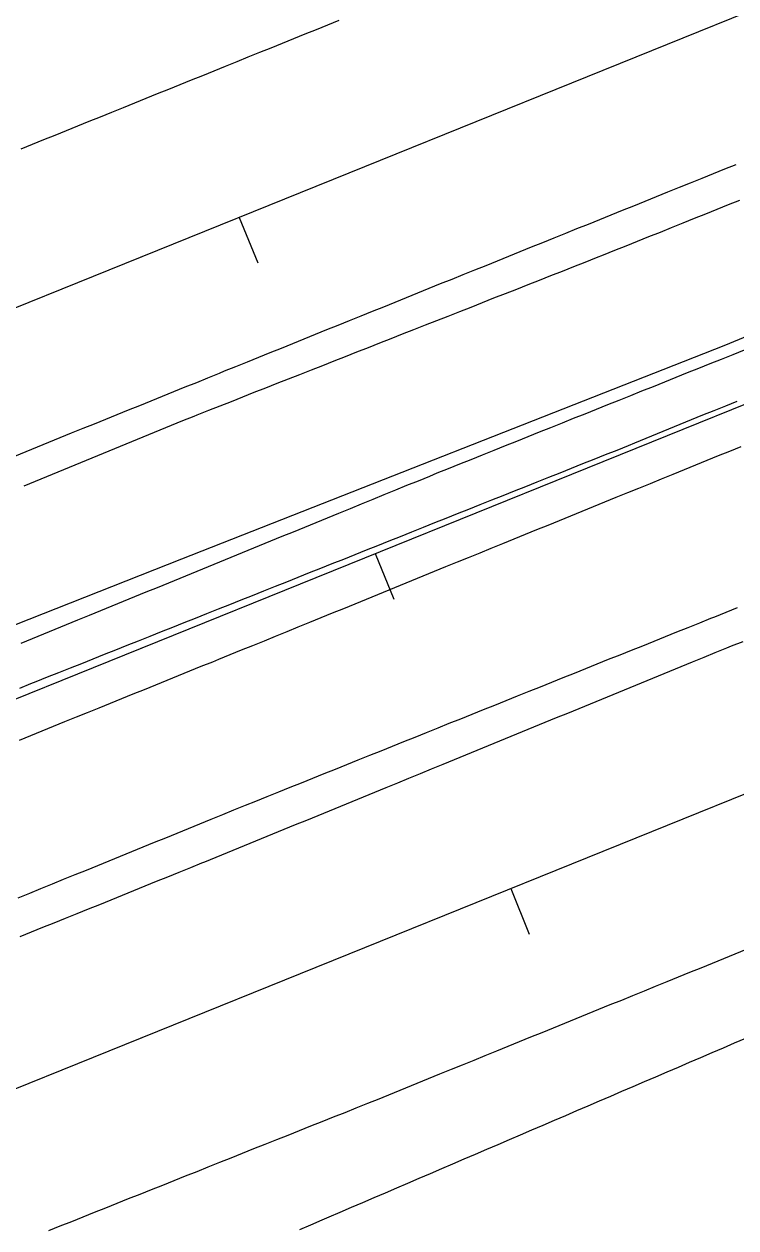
# Model space of a CAD drawing. Extents: x 1901471 to 1963503, y 756461 to 799997.
# Drawn here: x 1930792.1 to 1930850.1, y 773519.4 to 773617.6 of the extents above; entities that cross this region are included whole.
import ezdxf

# ---------------------------------------------------------------- set-up
doc = ezdxf.new("R2010")
doc.units = 0
for name, color, linetype in [('RD_EX_DR_ErosCtrl', 7, 'Continuous'), ('RD_EX_Fence_Other', 7, 'Continuous'), ('RD_EX_H2O', 7, 'Continuous'), ('RD_EX_Road', 7, 'Continuous'), ('RD_HC_Cl', 7, 'Continuous'), ('RD_HC_Data_Tic', 7, 'Continuous')]:
    doc.layers.add(name, color=color, linetype=linetype)

msp = doc.modelspace()

# ---------------------------------------------------------------- linework, layer by layer
at = {"layer": 'RD_EX_DR_ErosCtrl'}
for points in [[(1930791.82, 773567.13), (1930792.75, 773567.51), (1930793.67, 773567.89), (1930794.6, 773568.27), (1930795.52, 773568.65), (1930796.45, 773569.03), (1930797.38, 773569.41), (1930798.3, 773569.78), (1930799.23, 773570.16), (1930800.15, 773570.54), (1930801.08, 773570.92), (1930802, 773571.3), (1930802.93, 773571.68), (1930803.85, 773572.06), (1930804.78, 773572.43), (1930805.7, 773572.81), (1930806.63, 773573.19), (1930807.55, 773573.57), (1930808.48, 773573.95), (1930809.4, 773574.33), (1930810.33, 773574.71), (1930811.25, 773575.08), (1930812.18, 773575.46), (1930813.11, 773575.84), (1930814.03, 773576.22), (1930814.96, 773576.6), (1930815.88, 773576.98), (1930816.81, 773577.36), (1930817.73, 773577.73), (1930818.66, 773578.11), (1930819.58, 773578.49), (1930820.51, 773578.87), (1930821.43, 773579.25), (1930822.36, 773579.63), (1930823.28, 773580.01), (1930824.21, 773580.38), (1930825.13, 773580.76), (1930825.13, 773580.76), (1930825.74, 773581.01), (1930826.67, 773581.38), (1930827.59, 773581.75), (1930828.52, 773582.12), (1930829.45, 773582.5), (1930830.38, 773582.87), (1930831.31, 773583.24), (1930832.23, 773583.61), (1930833.16, 773583.98), (1930834.09, 773584.36), (1930835.02, 773584.73), (1930835.95, 773585.1), (1930836.87, 773585.47), (1930837.8, 773585.84), (1930838.73, 773586.21), (1930839.66, 773586.59), (1930840.59, 773586.96), (1930841.52, 773587.33), (1930842.44, 773587.7), (1930843.37, 773588.07), (1930844.3, 773588.45), (1930845.23, 773588.82), (1930846.16, 773589.19), (1930847.08, 773589.56), (1930848.01, 773589.93), (1930848.94, 773590.3), (1930849.87, 773590.68), (1930850.8, 773591.05)], [(1930850.5, 773583.15), (1930849.58, 773582.77), (1930848.65, 773582.4), (1930847.73, 773582.02), (1930846.8, 773581.64), (1930845.88, 773581.26), (1930844.95, 773580.89), (1930844.02, 773580.51), (1930843.1, 773580.13), (1930842.17, 773579.75), (1930841.25, 773579.38), (1930840.32, 773579), (1930839.39, 773578.62), (1930838.47, 773578.24), (1930837.54, 773577.87), (1930836.62, 773577.49), (1930835.69, 773577.11), (1930834.76, 773576.73), (1930833.84, 773576.36), (1930832.91, 773575.98), (1930831.99, 773575.6), (1930831.06, 773575.23), (1930830.13, 773574.85), (1930829.21, 773574.47), (1930828.28, 773574.09), (1930827.36, 773573.72), (1930826.43, 773573.34), (1930825.5, 773572.96), (1930824.58, 773572.58), (1930824.58, 773572.58), (1930823.65, 773572.21), (1930822.73, 773571.83), (1930821.8, 773571.45), (1930820.87, 773571.07), (1930819.95, 773570.7), (1930819.02, 773570.32), (1930818.1, 773569.94), (1930817.17, 773569.56), (1930816.25, 773569.19), (1930815.32, 773568.81), (1930814.39, 773568.43), (1930813.47, 773568.05), (1930812.54, 773567.68), (1930811.62, 773567.3), (1930810.69, 773566.92), (1930809.76, 773566.55), (1930808.84, 773566.17), (1930807.91, 773565.79), (1930807.41, 773565.58), (1930806.48, 773565.21), (1930805.55, 773564.83), (1930804.63, 773564.46), (1930803.7, 773564.08), (1930802.77, 773563.71), (1930801.85, 773563.33), (1930800.92, 773562.96), (1930799.99, 773562.58), (1930799.07, 773562.2), (1930798.14, 773561.83), (1930797.21, 773561.45), (1930796.29, 773561.08), (1930795.36, 773560.7), (1930794.43, 773560.33), (1930793.51, 773559.95), (1930792.58, 773559.57), (1930791.65, 773559.2)]]:
    msp.add_lwpolyline(points, dxfattribs=at)
at = {"layer": 'RD_EX_Fence_Other'}
msp.add_lwpolyline([(1931133.89, 773707.87), (1931099.83, 773694.13), (1931067.48, 773680.72), (1931027.55, 773663.68), (1930982.76, 773645.81), (1930938.97, 773628.09), (1930893.39, 773609.71), (1930849.11, 773591.39), (1930804.88, 773573.99), (1930760.65, 773556.5), (1930716.24, 773538.84), (1930656.76, 773514.52), (1930612.46, 773496.32), (1930567.72, 773478.03), (1930492.15, 773447.44), (1930419.73, 773418.13), (1930344.93, 773387.63), (1930270.78, 773357.87), (1930212.61, 773334.12), (1930147.85, 773308.03), (1930094.8, 773286.49), (1930062.24, 773274.79), (1930012.63, 773254.25)], dxfattribs=at)
at = {"layer": 'RD_EX_H2O'}
msp.add_lwpolyline([(1930850.17, 773586.85), (1930849.24, 773586.47), (1930848.31, 773586.09), (1930847.39, 773585.71), (1930846.46, 773585.33), (1930845.54, 773584.95), (1930844.61, 773584.57), (1930843.69, 773584.19), (1930842.76, 773583.82), (1930841.84, 773583.44), (1930841.31, 773583.22), (1930840.38, 773582.85), (1930839.45, 773582.48), (1930838.52, 773582.11), (1930837.59, 773581.74), (1930836.66, 773581.37), (1930835.73, 773581), (1930834.81, 773580.63), (1930833.88, 773580.26), (1930832.95, 773579.89), (1930832.02, 773579.52), (1930831.09, 773579.15), (1930830.16, 773578.78), (1930829.23, 773578.41), (1930828.3, 773578.04), (1930827.38, 773577.67), (1930826.45, 773577.3), (1930825.52, 773576.93), (1930824.59, 773576.56), (1930823.66, 773576.18), (1930822.73, 773575.81), (1930821.8, 773575.44), (1930820.87, 773575.07), (1930820.87, 773575.07), (1930819.95, 773574.7), (1930819.02, 773574.33), (1930818.09, 773573.96), (1930817.16, 773573.59), (1930816.23, 773573.22), (1930815.3, 773572.85), (1930814.37, 773572.48), (1930813.44, 773572.11), (1930812.52, 773571.74), (1930811.59, 773571.37), (1930810.66, 773571), (1930809.73, 773570.63), (1930808.8, 773570.26), (1930807.87, 773569.89), (1930806.94, 773569.52), (1930806.01, 773569.15), (1930805.08, 773568.78), (1930804.16, 773568.41), (1930803.23, 773568.04), (1930802.3, 773567.67), (1930801.37, 773567.3), (1930800.44, 773566.93), (1930799.51, 773566.56), (1930798.58, 773566.19), (1930797.65, 773565.82), (1930796.73, 773565.45), (1930795.8, 773565.08), (1930794.87, 773564.71), (1930793.94, 773564.34), (1930793.01, 773563.97), (1930792.59, 773563.8), (1930791.67, 773563.42)], dxfattribs=at)
at = {"layer": 'RD_EX_Road'}
for points in [[(1930791.81, 773607.45), (1930792.73, 773607.82), (1930793.66, 773608.2), (1930794.59, 773608.57), (1930795.51, 773608.95), (1930796.44, 773609.32), (1930797.37, 773609.7), (1930798.29, 773610.07), (1930799.22, 773610.45), (1930800.15, 773610.82), (1930801.08, 773611.2), (1930802, 773611.57), (1930802.93, 773611.95), (1930803.86, 773612.32), (1930804.78, 773612.69), (1930805.71, 773613.07), (1930806.64, 773613.44), (1930807.56, 773613.82), (1930808.49, 773614.19), (1930809.42, 773614.57), (1930810.34, 773614.94), (1930811.27, 773615.32), (1930812.2, 773615.69), (1930813.13, 773616.07), (1930814.05, 773616.44), (1930814.98, 773616.82), (1930815.91, 773617.19), (1930816.83, 773617.57), (1930817.76, 773617.94)], [(1930791.3, 773582.39), (1930792.23, 773582.77), (1930793.15, 773583.14), (1930794.08, 773583.52), (1930795.01, 773583.89), (1930795.93, 773584.27), (1930796.86, 773584.65), (1930797.79, 773585.02), (1930798.71, 773585.4), (1930799.64, 773585.77), (1930800.57, 773586.15), (1930801.49, 773586.52), (1930802.42, 773586.9), (1930803.35, 773587.28), (1930804.27, 773587.65), (1930805.2, 773588.03), (1930806.13, 773588.4), (1930807.05, 773588.78), (1930807.98, 773589.16), (1930808.41, 773589.33), (1930809.33, 773589.7), (1930810.26, 773590.08), (1930811.19, 773590.45), (1930812.11, 773590.83), (1930813.04, 773591.2), (1930813.97, 773591.58), (1930814.89, 773591.95), (1930815.82, 773592.33), (1930816.75, 773592.7), (1930817.68, 773593.07), (1930818.6, 773593.45), (1930819.53, 773593.82), (1930820.46, 773594.2), (1930821.38, 773594.57), (1930822.31, 773594.95), (1930823.24, 773595.32), (1930824.16, 773595.7), (1930825.09, 773596.07), (1930826.02, 773596.45), (1930826.95, 773596.82), (1930827.87, 773597.19), (1930828.8, 773597.57), (1930829.73, 773597.94), (1930830.65, 773598.32), (1930831.58, 773598.69), (1930832.51, 773599.07), (1930833.44, 773599.44), (1930834.36, 773599.82), (1930835.29, 773600.19), (1930836.22, 773600.57), (1930837.14, 773600.94), (1930838.07, 773601.31), (1930839, 773601.69), (1930839.92, 773602.06), (1930840.85, 773602.44), (1930841.78, 773602.81), (1930842.71, 773603.19), (1930843.63, 773603.56), (1930844.56, 773603.94), (1930845.49, 773604.31), (1930846.41, 773604.68), (1930847.34, 773605.06), (1930848.27, 773605.43), (1930849.2, 773605.81), (1930850.12, 773606.18)], [(1930792.05, 773579.97), (1930792.98, 773580.35), (1930793.9, 773580.73), (1930794.83, 773581.11), (1930795.75, 773581.49), (1930796.68, 773581.87), (1930797.6, 773582.25), (1930798.53, 773582.62), (1930799.45, 773583), (1930800.38, 773583.38), (1930801.3, 773583.76), (1930802.23, 773584.14), (1930803.15, 773584.52), (1930804.08, 773584.9), (1930805.01, 773585.28), (1930805.93, 773585.65), (1930806.18, 773585.76), (1930807.11, 773586.12), (1930808.04, 773586.49), (1930808.97, 773586.85), (1930809.9, 773587.22), (1930810.83, 773587.59), (1930811.76, 773587.95), (1930812.69, 773588.32), (1930813.62, 773588.69), (1930814.55, 773589.05), (1930815.48, 773589.42), (1930816.41, 773589.78), (1930817.34, 773590.15), (1930818.27, 773590.52), (1930819.2, 773590.88), (1930820.13, 773591.25), (1930821.06, 773591.61), (1930821.99, 773591.98), (1930822.92, 773592.35), (1930823.85, 773592.71), (1930824.79, 773593.08), (1930825.72, 773593.45), (1930826.65, 773593.81), (1930827.58, 773594.18), (1930828.51, 773594.54), (1930829.44, 773594.91), (1930830.37, 773595.28), (1930831.3, 773595.64), (1930832.23, 773596.01), (1930833.16, 773596.38), (1930834.09, 773596.74), (1930835.02, 773597.11), (1930835.95, 773597.47), (1930836.88, 773597.84), (1930837.81, 773598.21), (1930838.74, 773598.57), (1930839.3, 773598.79), (1930840.23, 773599.17), (1930841.15, 773599.54), (1930842.08, 773599.91), (1930843.01, 773600.29), (1930843.94, 773600.66), (1930844.86, 773601.03), (1930845.79, 773601.41), (1930846.72, 773601.78), (1930847.65, 773602.15), (1930848.57, 773602.53), (1930849.5, 773602.9), (1930850.43, 773603.27)], [(1930791.58, 773546.36), (1930792.51, 773546.74), (1930793.43, 773547.11), (1930794.36, 773547.49), (1930795.28, 773547.87), (1930796.21, 773548.25), (1930797.14, 773548.62), (1930798.06, 773549), (1930798.99, 773549.38), (1930799.91, 773549.75), (1930800.84, 773550.13), (1930801.77, 773550.51), (1930802.69, 773550.89), (1930803.62, 773551.26), (1930804.54, 773551.64), (1930805.47, 773552.02), (1930806.39, 773552.4), (1930807.32, 773552.77), (1930808.25, 773553.15), (1930809.17, 773553.53), (1930810.1, 773553.91), (1930810.96, 773554.25), (1930811.89, 773554.63), (1930812.82, 773555), (1930813.74, 773555.37), (1930814.67, 773555.74), (1930815.6, 773556.12), (1930816.53, 773556.49), (1930817.46, 773556.86), (1930818.38, 773557.23), (1930819.31, 773557.61), (1930820.24, 773557.98), (1930821.17, 773558.35), (1930822.1, 773558.72), (1930823.02, 773559.1), (1930823.95, 773559.47), (1930824.88, 773559.84), (1930825.81, 773560.22), (1930826.73, 773560.59), (1930827.66, 773560.96), (1930828.59, 773561.33), (1930829.52, 773561.71), (1930830.45, 773562.08), (1930831.37, 773562.45), (1930832.3, 773562.82), (1930833.23, 773563.2), (1930834.16, 773563.57), (1930835.08, 773563.94), (1930836.01, 773564.32), (1930836.94, 773564.69), (1930837.87, 773565.06), (1930838.8, 773565.43), (1930839.72, 773565.81), (1930840.65, 773566.18), (1930841.58, 773566.55), (1930842.51, 773566.92), (1930843.43, 773567.3), (1930844.36, 773567.67), (1930845.29, 773568.04), (1930846.22, 773568.41), (1930847.15, 773568.79), (1930848.07, 773569.16), (1930848.37, 773569.28), (1930849.3, 773569.66), (1930850.23, 773570.03)], [(1930791.73, 773543.2), (1930792.66, 773543.57), (1930793.59, 773543.95), (1930794.52, 773544.32), (1930795.44, 773544.7), (1930796.37, 773545.07), (1930797.3, 773545.45), (1930798.22, 773545.82), (1930799.15, 773546.2), (1930800.08, 773546.57), (1930801, 773546.95), (1930801.93, 773547.32), (1930802.86, 773547.7), (1930803.78, 773548.07), (1930804.71, 773548.45), (1930805.64, 773548.82), (1930806.56, 773549.2), (1930806.79, 773549.29), (1930807.72, 773549.67), (1930808.64, 773550.05), (1930809.57, 773550.43), (1930810.49, 773550.81), (1930811.42, 773551.19), (1930812.34, 773551.57), (1930813.27, 773551.95), (1930814.19, 773552.33), (1930815.12, 773552.7), (1930816.04, 773553.08), (1930816.97, 773553.46), (1930817.89, 773553.84), (1930818.82, 773554.22), (1930819.74, 773554.6), (1930820.67, 773554.98), (1930821.59, 773555.36), (1930822.52, 773555.74), (1930823.44, 773556.12), (1930824.37, 773556.5), (1930825.29, 773556.88), (1930826.22, 773557.26), (1930827.14, 773557.63), (1930828.07, 773558.01), (1930828.99, 773558.39), (1930829.92, 773558.77), (1930830.84, 773559.15), (1930831.77, 773559.53), (1930832.69, 773559.91), (1930833.62, 773560.29), (1930834.55, 773560.67), (1930835.47, 773561.05), (1930836.4, 773561.43), (1930837.32, 773561.81), (1930838.25, 773562.19), (1930839.17, 773562.56), (1930840.1, 773562.94), (1930841.02, 773563.32), (1930841.95, 773563.7), (1930842.87, 773564.08), (1930843.8, 773564.46), (1930844.72, 773564.84), (1930845.65, 773565.22), (1930846.57, 773565.6), (1930847.5, 773565.98), (1930848.42, 773566.36), (1930849.35, 773566.74), (1930849.75, 773566.9), (1930850.68, 773567.27)], [(1930850.94, 773542.14), (1930850.02, 773541.77), (1930849.09, 773541.39), (1930848.16, 773541.01), (1930847.24, 773540.63), (1930846.31, 773540.26), (1930845.39, 773539.88), (1930844.46, 773539.5), (1930843.53, 773539.13), (1930842.61, 773538.75), (1930841.68, 773538.37), (1930840.76, 773537.99), (1930839.83, 773537.62), (1930838.9, 773537.24), (1930837.98, 773536.86), (1930837.05, 773536.49), (1930836.13, 773536.11), (1930835.2, 773535.73), (1930834.27, 773535.35), (1930833.35, 773534.98), (1930832.42, 773534.6), (1930831.5, 773534.22), (1930830.57, 773533.85), (1930829.64, 773533.47), (1930828.72, 773533.09), (1930827.79, 773532.71), (1930826.87, 773532.34), (1930825.94, 773531.96), (1930825.01, 773531.58), (1930824.09, 773531.21), (1930823.16, 773530.83), (1930822.23, 773530.45), (1930821.31, 773530.07), (1930820.98, 773529.94), (1930820.05, 773529.57), (1930819.12, 773529.2), (1930818.2, 773528.83), (1930817.27, 773528.46), (1930816.34, 773528.09), (1930815.41, 773527.72), (1930814.48, 773527.35), (1930813.55, 773526.98), (1930812.63, 773526.61), (1930811.7, 773526.24), (1930810.77, 773525.87), (1930809.84, 773525.5), (1930808.91, 773525.13), (1930807.98, 773524.76), (1930807.05, 773524.39), (1930806.13, 773524.01), (1930805.2, 773523.64), (1930804.27, 773523.27), (1930803.34, 773522.9), (1930802.41, 773522.53), (1930801.48, 773522.16), (1930800.55, 773521.79), (1930799.63, 773521.42), (1930798.7, 773521.05), (1930797.77, 773520.68), (1930796.84, 773520.31), (1930795.91, 773519.94), (1930794.98, 773519.57), (1930794.05, 773519.2)], [(1930814.53, 773519.3), (1930815.45, 773519.69), (1930816.36, 773520.09), (1930816.92, 773520.33), (1930817.84, 773520.72), (1930818.76, 773521.12), (1930819.68, 773521.51), (1930820.6, 773521.9), (1930821.52, 773522.3), (1930822.44, 773522.69), (1930823.35, 773523.09), (1930824.27, 773523.48), (1930825.19, 773523.88), (1930826.11, 773524.27), (1930827.03, 773524.66), (1930827.95, 773525.06), (1930828.87, 773525.45), (1930829.79, 773525.85), (1930830.71, 773526.24), (1930831.63, 773526.63), (1930832.54, 773527.03), (1930833.46, 773527.42), (1930834.38, 773527.82), (1930835.3, 773528.21), (1930836.22, 773528.61), (1930837.14, 773529), (1930838.06, 773529.39), (1930838.98, 773529.79), (1930839.9, 773530.18), (1930840.81, 773530.58), (1930841.73, 773530.97), (1930842.65, 773531.36), (1930843.57, 773531.76), (1930844.49, 773532.15), (1930845.41, 773532.55), (1930846.33, 773532.94), (1930847.25, 773533.34), (1930848.17, 773533.73), (1930849.09, 773534.12), (1930850, 773534.52), (1930850.92, 773534.91)]]:
    msp.add_lwpolyline(points, dxfattribs=at)
at = {"layer": 'RD_HC_Cl'}
for p, q in [((1938541.045, 776727.625), (1929630.199, 773125.029)), ((1938552.076, 776700.344), (1929639.836, 773096.987)), ((1938563.169, 776672.894), (1929646.865, 773068.074))]:
    msp.add_line(p, q, dxfattribs=at)
at = {"layer": 'RD_HC_Data_Tic'}
for p, q in [((1930809.606, 773601.855), (1930811.105, 773598.147)), ((1930820.696, 773574.427), (1930822.195, 773570.719)), ((1930831.735, 773547.112), (1930833.234, 773543.403))]:
    msp.add_line(p, q, dxfattribs=at)

doc.saveas('drawing.dxf')
